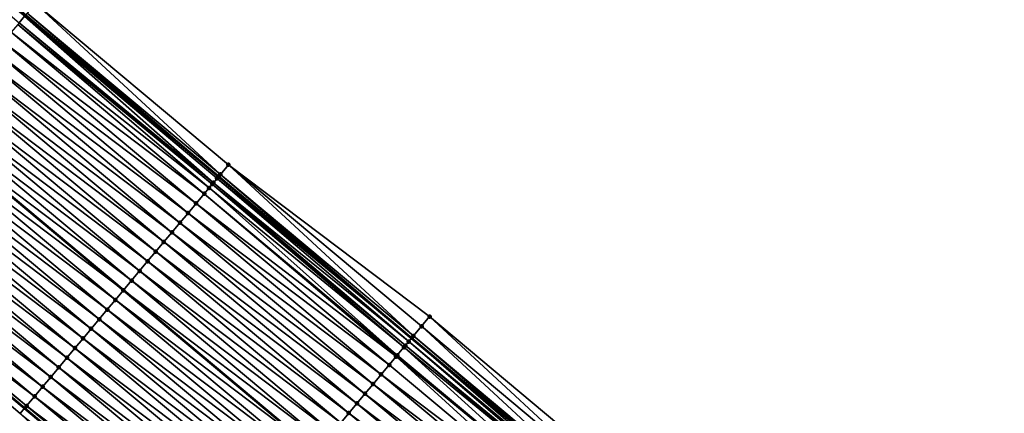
# Model space of a CAD drawing. Header units: feet. Extents: x 2007189 to 2022806, y 818621 to 837694.
# Tile 412 of 656: x 2017117 to 2017195, y 818818 to 818850. Entities that reach past the tile are written whole.
import ezdxf

# ---------------------------------------------------------------- set-up
doc = ezdxf.new("R2010")
doc.units = ezdxf.units.FT
doc.header["$MEASUREMENT"] = 0
for name, color, linetype, lineweight in [('EP_Travel Lane', 172, 'Continuous', 53), ('Road Shots', 141, 'Continuous', 100), ('Road X-Section', 40, 'Continuous', 13), ('STRIPING', 60, 'Continuous', 53)]:
    doc.layers.add(name, color=color, linetype=linetype, lineweight=lineweight)
doc.layers.add('I-77-MM17-21_SB-Surface-Border', color=7, linetype='Continuous')
doc.layers.add('I-77-MM17-21_SB-Surface-TIN', color=7, linetype='Continuous')

msp = doc.modelspace()

# ---------------------------------------------------------------- linework, layer by layer
at = {"layer": 'EP_Travel Lane'}
for points in [[(2017071.0103465, 818888.3726488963, 278.9807868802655), (2017086.348633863, 818875.5380185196, 279.1001611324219), (2017101.687014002, 818862.7033105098, 279.1695159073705), (2017117.025386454, 818849.868608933, 279.242949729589), (2017132.363798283, 818837.0338744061, 279.2951834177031), (2017147.702261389, 818824.1990969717, 279.319731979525), (2017163.040738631, 818811.3643077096, 279.3366750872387), (2017178.379234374, 818798.5295029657, 279.3436157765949), (2017193.717850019, 818785.6945978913, 279.2859228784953), (2017209.069217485, 818772.8489755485, 279.2740053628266), (2017224.407591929, 818760.014025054, 279.2363006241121), (2017239.746218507, 818747.178863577, 279.2727614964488), (2017255.08455113, 818734.3439480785, 279.222759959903), (2017270.422764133, 818721.509132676, 279.1375823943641), (2017285.76092519, 818708.6743607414, 279.0371348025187), (2017301.099112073, 818695.8395671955, 278.9442828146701), (2017316.437250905, 818683.0048138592, 278.8373000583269), (2017331.775361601, 818670.1700840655, 278.7220561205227), (2017347.113417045, 818657.3354005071, 278.5905601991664), (2017362.467347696, 818644.47066308, 278.4045546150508), (2017368.32299968, 818639.537190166, 278.3972724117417)], [(2017070.938029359, 818857.1195621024, 278.6535262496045), (2017086.277400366, 818844.286020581, 278.7181300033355), (2017101.61676804, 818831.4524818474, 278.7845818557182), (2017116.956138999, 818818.6189403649, 278.849228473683), (2017132.295548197, 818805.7853668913, 278.8932618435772), (2017147.635018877, 818792.9517419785, 278.904111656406), (2017162.974567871, 818780.1180515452, 278.872728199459), (2017178.314059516, 818767.2844090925, 278.8722429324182), (2017193.640782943, 818754.4558058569, 278.9156085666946), (2017208.965912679, 818741.6049340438, 278.8966614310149), (2017224.290997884, 818728.7540995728, 278.8645873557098), (2017239.616065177, 818715.9032801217, 278.8272637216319), (2017254.94092502, 818703.0526346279, 278.728892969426), (2017270.265811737, 818690.2019665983, 278.6384281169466), (2017285.590665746, 818677.3513259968, 278.5383362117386), (2017300.915501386, 818664.5007007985, 278.4328399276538), (2017316.240269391, 818651.6501323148, 278.3074304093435), (2017331.564989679, 818638.7996038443, 278.1679843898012), (2017346.873128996, 818625.9656354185, 278.0020297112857), (2017352.742518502, 818621.0491638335, 277.9247102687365)]]:
    msp.add_polyline3d(points, dxfattribs=at)
at = {"layer": 'I-77-MM17-21_SB-Surface-Border', "color": 3, "linetype": 'Continuous', "lineweight": -3}
for points in [[(2017071.795391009, 818889.3107383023, 278.9555836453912), (2017086.491902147, 818875.709227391, 279.0983096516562), (2017102.472067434, 818863.6414153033, 279.1455697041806), (2017117.810444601, 818850.8067212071, 279.2194905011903), (2017133.148886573, 818837.971972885, 279.2584970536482), (2017149.129146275, 818825.9040817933, 279.2547709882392), (2017164.467599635, 818813.0693239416, 279.2876340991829), (2017179.806130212, 818800.2345014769, 279.2788143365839), (2017194.502974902, 818786.6327114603, 279.2416348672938), (2017209.852412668, 818773.7830903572, 279.2312687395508), (2017224.533861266, 818760.1646016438, 279.2329625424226), (2017240.500562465, 818748.0784724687, 279.2453868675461), (2017255.824464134, 818735.226308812, 279.2014465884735), (2017270.505686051, 818721.608010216, 279.1364210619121)], [(2017269.7083127, 818689.5374826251, 278.604562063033), (2017253.983434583, 818701.9114045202, 278.6701140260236), (2017238.631830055, 818714.7301849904, 278.7651190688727), (2017222.811778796, 818726.9909488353, 278.7844641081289), (2017208.534410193, 818741.0906155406, 278.8719008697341), (2017192.948255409, 818753.630364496, 278.8759617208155), (2017178.052859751, 818766.9722036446, 278.8581549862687), (2017161.847543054, 818778.7709051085, 278.8007198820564), (2017146.11639753, 818791.1365089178, 278.8053447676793), (2017131.117831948, 818804.3776190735, 278.8155457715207), (2017116.603386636, 818818.1973041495, 278.8301322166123), (2017101.352319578, 818831.1363914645, 278.7698289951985), (2017085.954980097, 818843.9006351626, 278.6995043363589), (2017070.209611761, 818856.2489015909, 278.6138580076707)]]:
    msp.add_polyline3d(points, dxfattribs=at)
at = {"layer": 'I-77-MM17-21_SB-Surface-TIN', "color": 128, "linetype": 'Continuous', "lineweight": -3}
for points in [[(2017101.320499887, 818862.2653172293, 279.1741067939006), (2017116.526932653, 818849.2729033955, 279.2382757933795), (2017116.950395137, 818849.7789903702, 279.2433277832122)], [(2017117.168663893, 818850.0398329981, 279.2422274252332), (2017132.507084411, 818837.2051026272, 279.2928074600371), (2017117.810444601, 818850.8067212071, 279.2194905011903)], [(2017117.810444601, 818850.8067212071, 279.2194905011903), (2017132.507084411, 818837.2051026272, 279.2928074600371), (2017133.148886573, 818837.971972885, 279.2584970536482)], [(2017117.168663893, 818850.0398329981, 279.2422274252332), (2017117.025386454, 818849.868608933, 279.242949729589), (2017132.363798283, 818837.0338744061, 279.2951834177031)], [(2017117.168663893, 818850.0398329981, 279.2422274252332), (2017132.363798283, 818837.0338744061, 279.2951834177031), (2017132.507084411, 818837.2051026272, 279.2928074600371)], [(2017115.897256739, 818848.5203206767, 279.2183678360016), (2017131.614095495, 818836.1378806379, 279.2831467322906), (2017116.405176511, 818849.1273852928, 279.2354062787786)], [(2017116.405176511, 818849.1273852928, 279.2354062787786), (2017131.865347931, 818836.4381774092, 279.291682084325), (2017116.526932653, 818849.2729033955, 279.2382757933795)], [(2017116.405176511, 818849.1273852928, 279.2354062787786), (2017131.614095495, 818836.1378806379, 279.2831467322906), (2017131.865347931, 818836.4381774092, 279.291682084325)], [(2017116.526932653, 818849.2729033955, 279.2382757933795), (2017131.956824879, 818836.5475076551, 279.2940059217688), (2017116.950395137, 818849.7789903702, 279.2433277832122)], [(2017116.526932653, 818849.2729033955, 279.2382757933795), (2017131.865347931, 818836.4381774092, 279.291682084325), (2017131.956824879, 818836.5475076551, 279.2940059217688)], [(2017116.950395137, 818849.7789903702, 279.2433277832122), (2017132.363798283, 818837.0338744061, 279.2951834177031), (2017117.025386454, 818849.868608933, 279.242949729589)], [(2017116.950395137, 818849.7789903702, 279.2433277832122), (2017132.247435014, 818836.8948192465, 279.2971129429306), (2017132.363798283, 818837.0338744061, 279.2951834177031)], [(2017116.950395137, 818849.7789903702, 279.2433277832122), (2017131.956824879, 818836.5475076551, 279.2940059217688), (2017132.247435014, 818836.8948192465, 279.2971129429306)], [(2017115.243539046, 818847.7389865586, 279.1932145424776), (2017131.223656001, 818835.6712149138, 279.2665219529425), (2017115.885231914, 818848.5059482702, 279.2178685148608)], [(2017115.885231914, 818848.5059482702, 279.2178685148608), (2017131.223656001, 818835.6712149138, 279.2665219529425), (2017115.897256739, 818848.5203206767, 279.2183678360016)], [(2017115.897256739, 818848.5203206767, 279.2183678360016), (2017131.223656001, 818835.6712149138, 279.2665219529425), (2017131.614095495, 818836.1378806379, 279.2831467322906)], [(2017114.601835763, 818846.9720335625, 279.1741797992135), (2017130.581967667, 818834.9042494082, 279.2394210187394), (2017115.243539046, 818847.7389865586, 279.1932145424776)], [(2017115.243539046, 818847.7389865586, 279.1932145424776), (2017130.581967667, 818834.9042494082, 279.2394210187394), (2017131.223656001, 818835.6712149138, 279.2665219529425)], [(2017113.960135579, 818846.205077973, 279.153473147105), (2017129.940268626, 818834.1372928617, 279.218096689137), (2017114.601835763, 818846.9720335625, 279.1741797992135)], [(2017114.601835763, 818846.9720335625, 279.1741797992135), (2017129.940268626, 818834.1372928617, 279.218096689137), (2017130.581967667, 818834.9042494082, 279.2394210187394)], [(2017113.318435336, 818845.4381224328, 279.1327982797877), (2017129.298560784, 818833.3703436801, 279.2015206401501), (2017113.960135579, 818846.205077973, 279.153473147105)], [(2017113.960135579, 818846.205077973, 279.153473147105), (2017129.298560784, 818833.3703436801, 279.2015206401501), (2017129.940268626, 818834.1372928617, 279.218096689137)], [(2017112.676734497, 818844.6711673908, 279.1124444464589), (2017128.6568551, 818832.6033926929, 279.1837804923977), (2017113.318435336, 818845.4381224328, 279.1327982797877)], [(2017113.318435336, 818845.4381224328, 279.1327982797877), (2017128.6568551, 818832.6033926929, 279.1837804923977), (2017129.298560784, 818833.3703436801, 279.2015206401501)], [(2017112.035031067, 818843.9042145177, 279.0934891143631), (2017128.015151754, 818831.8364397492, 279.1647789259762), (2017112.676734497, 818844.6711673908, 279.1124444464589)], [(2017112.676734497, 818844.6711673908, 279.1124444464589), (2017128.015151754, 818831.8364397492, 279.1647789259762), (2017128.6568551, 818832.6033926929, 279.1837804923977)], [(2017111.393327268, 818843.1372619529, 279.0747325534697), (2017127.373448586, 818831.0694866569, 279.1456815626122), (2017112.035031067, 818843.9042145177, 279.0934891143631)], [(2017112.035031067, 818843.9042145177, 279.0934891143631), (2017127.373448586, 818831.0694866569, 279.1456815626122), (2017128.015151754, 818831.8364397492, 279.1647789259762)], [(2017110.751621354, 818842.3703111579, 279.0571171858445), (2017126.731746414, 818830.3025327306, 279.1260465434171), (2017111.393327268, 818843.1372619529, 279.0747325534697)], [(2017111.393327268, 818843.1372619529, 279.0747325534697), (2017126.731746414, 818830.3025327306, 279.1260465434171), (2017127.373448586, 818831.0694866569, 279.1456815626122)], [(2017110.109918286, 818841.6033579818, 279.0379664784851), (2017126.090045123, 818829.5355780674, 279.1059362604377), (2017110.751621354, 818842.3703111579, 279.0571171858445)], [(2017110.751621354, 818842.3703111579, 279.0571171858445), (2017126.090045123, 818829.5355780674, 279.1059362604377), (2017126.731746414, 818830.3025327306, 279.1260465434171)], [(2017110.109918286, 818841.6033579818, 279.0379664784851), (2017109.468217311, 818840.8364027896, 279.0176162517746), (2017125.448335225, 818828.7686306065, 279.0904696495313)], [(2017110.109918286, 818841.6033579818, 279.0379664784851), (2017125.448335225, 818828.7686306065, 279.0904696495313), (2017126.090045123, 818829.5355780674, 279.1059362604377)], [(2017108.826512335, 818840.0694514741, 278.9995649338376), (2017124.806624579, 818828.0016835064, 279.0753362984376), (2017109.468217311, 818840.8364027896, 279.0176162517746)], [(2017125.448335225, 818828.7686306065, 279.0904696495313), (2017109.468217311, 818840.8364027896, 279.0176162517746), (2017124.806624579, 818828.0016835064, 279.0753362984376)], [(2017108.184805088, 818839.3025017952, 278.9826691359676), (2017124.164920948, 818827.2347310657, 279.0565585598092), (2017108.826512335, 818840.0694514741, 278.9995649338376)], [(2017108.826512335, 818840.0694514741, 278.9995649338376), (2017124.164920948, 818827.2347310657, 279.0565585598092), (2017124.806624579, 818828.0016835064, 279.0753362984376)], [(2017107.543100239, 818838.5355501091, 278.9644790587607), (2017123.523218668, 818826.4677772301, 279.0369818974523), (2017108.184805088, 818839.3025017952, 278.9826691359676)], [(2017108.184805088, 818839.3025017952, 278.9826691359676), (2017123.523218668, 818826.4677772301, 279.0369818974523), (2017124.164920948, 818827.2347310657, 279.0565585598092)], [(2017106.901396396, 818837.7685975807, 278.9457459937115), (2017122.881515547, 818825.7008240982, 279.0178589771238), (2017107.543100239, 818838.5355501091, 278.9644790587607)], [(2017107.543100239, 818838.5355501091, 278.9644790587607), (2017122.881515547, 818825.7008240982, 279.0178589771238), (2017123.523218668, 818826.4677772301, 279.0369818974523)], [(2017106.259688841, 818837.001648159, 278.929015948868), (2017122.239809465, 818824.933873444, 279.0003336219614), (2017106.901396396, 818837.7685975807, 278.9457459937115)], [(2017106.901396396, 818837.7685975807, 278.9457459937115), (2017122.239809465, 818824.933873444, 279.0003336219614), (2017122.881515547, 818825.7008240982, 279.0178589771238)], [(2017132.507084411, 818837.2051026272, 279.2928074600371), (2017147.845553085, 818824.3703319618, 279.3173866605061), (2017133.148886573, 818837.971972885, 279.2584970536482)], [(2017133.148886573, 818837.971972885, 279.2584970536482), (2017148.487350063, 818825.1372065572, 279.2858723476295), (2017149.129146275, 818825.9040817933, 279.2547709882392)], [(2017133.148886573, 818837.971972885, 279.2584970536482), (2017147.845553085, 818824.3703319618, 279.3173866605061), (2017148.487350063, 818825.1372065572, 279.2858723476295)], [(2017105.617981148, 818836.234698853, 278.912360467), (2017121.598099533, 818824.1669260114, 278.9848854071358), (2017106.259688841, 818837.001648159, 278.929015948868)], [(2017106.259688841, 818837.001648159, 278.929015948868), (2017121.598099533, 818824.1669260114, 278.9848854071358), (2017122.239809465, 818824.933873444, 279.0003336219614)], [(2017131.956824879, 818836.5475076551, 279.2940059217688), (2017147.467594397, 818823.9186676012, 279.3235728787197), (2017132.247435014, 818836.8948192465, 279.2971129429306)], [(2017132.247435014, 818836.8948192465, 279.2971129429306), (2017147.702261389, 818824.1990969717, 279.319731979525), (2017132.363798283, 818837.0338744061, 279.2951834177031)], [(2017132.247435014, 818836.8948192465, 279.2971129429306), (2017147.467594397, 818823.9186676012, 279.3235728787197), (2017147.702261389, 818824.1990969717, 279.319731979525)], [(2017132.507084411, 818837.2051026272, 279.2928074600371), (2017132.363798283, 818837.0338744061, 279.2951834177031), (2017147.702261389, 818824.1990969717, 279.319731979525)], [(2017132.507084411, 818837.2051026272, 279.2928074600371), (2017147.702261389, 818824.1990969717, 279.319731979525), (2017147.845553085, 818824.3703319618, 279.3173866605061)], [(2017104.976274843, 818835.467748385, 278.8949560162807), (2017120.95639165, 818823.3999768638, 278.968331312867), (2017105.617981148, 818836.234698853, 278.912360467)], [(2017105.617981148, 818836.234698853, 278.912360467), (2017120.95639165, 818823.3999768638, 278.968331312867), (2017121.598099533, 818824.1669260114, 278.9848854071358)], [(2017131.223656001, 818835.6712149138, 279.2665219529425), (2017146.562107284, 818822.8364587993, 279.3004844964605), (2017131.614095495, 818836.1378806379, 279.2831467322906)], [(2017131.614095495, 818836.1378806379, 279.2831467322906), (2017147.089282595, 818823.4665409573, 279.3190621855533), (2017131.865347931, 818836.4381774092, 279.291682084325)], [(2017131.614095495, 818836.1378806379, 279.2831467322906), (2017146.562107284, 818822.8364587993, 279.3004844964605), (2017147.089282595, 818823.4665409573, 279.3190621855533)], [(2017131.865347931, 818836.4381774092, 279.291682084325), (2017147.203807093, 818823.6034147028, 279.3213936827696), (2017131.956824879, 818836.5475076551, 279.2940059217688)], [(2017131.865347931, 818836.4381774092, 279.291682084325), (2017147.089282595, 818823.4665409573, 279.3190621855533), (2017147.203807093, 818823.6034147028, 279.3213936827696)], [(2017131.956824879, 818836.5475076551, 279.2940059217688), (2017147.203807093, 818823.6034147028, 279.3213936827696), (2017147.467594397, 818823.9186676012, 279.3235728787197)], [(2017104.33457242, 818834.7007946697, 278.8754576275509), (2017120.314687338, 818822.6330247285, 278.949851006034), (2017104.976274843, 818835.467748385, 278.8949560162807)], [(2017104.976274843, 818835.467748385, 278.8949560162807), (2017120.314687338, 818822.6330247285, 278.949851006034), (2017120.95639165, 818823.3999768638, 278.968331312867)], [(2017130.581967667, 818834.9042494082, 279.2394210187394), (2017146.46732732, 818822.723174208, 279.2963007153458), (2017131.223656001, 818835.6712149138, 279.2665219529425)], [(2017131.223656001, 818835.6712149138, 279.2665219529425), (2017146.46732732, 818822.723174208, 279.2963007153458), (2017146.562107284, 818822.8364587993, 279.3004844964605)], [(2017103.692868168, 818833.9338424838, 278.8569454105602), (2017119.672982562, 818821.8660729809, 278.9316206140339), (2017104.33457242, 818834.7007946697, 278.8754576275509)], [(2017104.33457242, 818834.7007946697, 278.8754576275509), (2017119.672982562, 818821.8660729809, 278.9316206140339), (2017120.314687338, 818822.6330247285, 278.949851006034)], [(2017129.940268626, 818834.1372928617, 279.218096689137), (2017145.9204208, 818822.0694917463, 279.2723865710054), (2017130.581967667, 818834.9042494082, 279.2394210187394)], [(2017130.581967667, 818834.9042494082, 279.2394210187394), (2017145.9204208, 818822.0694917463, 279.2723865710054), (2017146.46732732, 818822.723174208, 279.2963007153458)], [(2017103.051160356, 818833.1668932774, 278.8403541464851), (2017119.031273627, 818821.0991247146, 278.9156347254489), (2017103.692868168, 818833.9338424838, 278.8569454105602)], [(2017103.692868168, 818833.9338424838, 278.8569454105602), (2017119.031273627, 818821.0991247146, 278.9156347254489), (2017119.672982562, 818821.8660729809, 278.9316206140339)], [(2017129.298560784, 818833.3703436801, 279.2015206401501), (2017145.278722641, 818821.3025344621, 279.2505872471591), (2017129.940268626, 818834.1372928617, 279.218096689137)], [(2017129.940268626, 818834.1372928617, 279.218096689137), (2017145.278722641, 818821.3025344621, 279.2505872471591), (2017145.9204208, 818822.0694917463, 279.2723865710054)], [(2017102.409458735, 818832.3999388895, 278.8204222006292), (2017118.389563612, 818820.3321773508, 278.9002307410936), (2017103.051160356, 818833.1668932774, 278.8403541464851)], [(2017103.051160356, 818833.1668932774, 278.8403541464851), (2017118.389563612, 818820.3321773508, 278.9002307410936), (2017119.031273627, 818821.0991247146, 278.9156347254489)], [(2017128.6568551, 818832.6033926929, 279.1837804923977), (2017144.637016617, 818820.5355837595, 279.2330313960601), (2017129.298560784, 818833.3703436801, 279.2015206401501)], [(2017129.298560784, 818833.3703436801, 279.2015206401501), (2017144.637016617, 818820.5355837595, 279.2330313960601), (2017145.278722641, 818821.3025344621, 279.2505872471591)], [(2017101.767770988, 818831.6329728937, 278.7930058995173), (2017117.747857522, 818819.5652267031, 278.8827095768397), (2017102.409458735, 818832.3999388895, 278.8204222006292)], [(2017102.409458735, 818832.3999388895, 278.8204222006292), (2017117.747857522, 818819.5652267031, 278.8827095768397), (2017118.389563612, 818820.3321773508, 278.9002307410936)], [(2017128.015151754, 818831.8364397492, 279.1647789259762), (2017143.995307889, 818819.7686353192, 279.2169340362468), (2017128.6568551, 818832.6033926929, 279.1837804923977)], [(2017128.6568551, 818832.6033926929, 279.1837804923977), (2017143.995307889, 818819.7686353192, 279.2169340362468), (2017144.637016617, 818820.5355837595, 279.2330313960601)], [(2017101.352319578, 818831.1363914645, 278.7698289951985), (2017116.956138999, 818818.6189403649, 278.849228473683), (2017101.61676804, 818831.4524818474, 278.7845818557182)], [(2017101.352319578, 818831.1363914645, 278.7698289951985), (2017116.603386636, 818818.1973041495, 278.8301322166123), (2017116.956138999, 818818.6189403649, 278.849228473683)], [(2017101.767770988, 818831.6329728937, 278.7930058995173), (2017101.61676804, 818831.4524818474, 278.7845818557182), (2017117.106165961, 818818.7982638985, 278.8573501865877)], [(2017117.106165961, 818818.7982638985, 278.8573501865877), (2017101.61676804, 818831.4524818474, 278.7845818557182), (2017116.956138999, 818818.6189403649, 278.849228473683)], [(2017101.767770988, 818831.6329728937, 278.7930058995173), (2017117.106165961, 818818.7982638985, 278.8573501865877), (2017117.747857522, 818819.5652267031, 278.8827095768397)], [(2017127.373448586, 818831.0694866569, 279.1456815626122), (2017143.353599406, 818819.0016866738, 279.2007046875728), (2017128.015151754, 818831.8364397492, 279.1647789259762)], [(2017128.015151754, 818831.8364397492, 279.1647789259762), (2017143.353599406, 818819.0016866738, 279.2007046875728), (2017143.995307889, 818819.7686353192, 279.2169340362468)], [(2017126.731746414, 818830.3025327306, 279.1260465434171), (2017142.711895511, 818818.2347341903, 279.1820004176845), (2017127.373448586, 818831.0694866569, 279.1456815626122)], [(2017127.373448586, 818831.0694866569, 279.1456815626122), (2017142.711895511, 818818.2347341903, 279.1820004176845), (2017143.353599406, 818819.0016866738, 279.2007046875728)], [(2017126.090045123, 818829.5355780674, 279.1059362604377), (2017142.070188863, 818817.467784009, 279.1647806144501), (2017126.731746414, 818830.3025327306, 279.1260465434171)], [(2017126.731746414, 818830.3025327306, 279.1260465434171), (2017142.070188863, 818817.467784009, 279.1647806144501), (2017142.711895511, 818818.2347341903, 279.1820004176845)], [(2017125.448335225, 818828.7686306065, 279.0904696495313), (2017124.806624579, 818828.0016835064, 279.0753362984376), (2017140.786774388, 818815.9338846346, 279.1309783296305)], [(2017125.448335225, 818828.7686306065, 279.0904696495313), (2017141.428479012, 818816.7008365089, 279.1492896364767), (2017126.090045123, 818829.5355780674, 279.1059362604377)], [(2017125.448335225, 818828.7686306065, 279.0904696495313), (2017140.786774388, 818815.9338846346, 279.1309783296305), (2017141.428479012, 818816.7008365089, 279.1492896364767)], [(2017126.090045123, 818829.5355780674, 279.1059362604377), (2017141.428479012, 818816.7008365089, 279.1492896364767), (2017142.070188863, 818817.467784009, 279.1647806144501)], [(2017124.164920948, 818827.2347310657, 279.0565585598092), (2017140.145064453, 818815.1669369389, 279.1154617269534), (2017124.806624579, 818828.0016835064, 279.0753362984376)], [(2017140.786774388, 818815.9338846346, 279.1309783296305), (2017124.806624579, 818828.0016835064, 279.0753362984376), (2017140.145064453, 818815.1669369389, 279.1154617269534)], [(2017123.523218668, 818826.4677772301, 279.0369818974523), (2017139.503357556, 818814.3999872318, 279.0984470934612), (2017124.164920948, 818827.2347310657, 279.0565585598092)], [(2017124.164920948, 818827.2347310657, 279.0565585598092), (2017139.503357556, 818814.3999872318, 279.0984470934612), (2017140.145064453, 818815.1669369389, 279.1154617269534)], [(2017122.881515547, 818825.7008240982, 279.0178589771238), (2017138.861653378, 818813.6330349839, 279.079894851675), (2017123.523218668, 818826.4677772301, 279.0369818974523)], [(2017123.523218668, 818826.4677772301, 279.0369818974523), (2017138.861653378, 818813.6330349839, 279.079894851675), (2017139.503357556, 818814.3999872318, 279.0984470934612)], [(2017122.239809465, 818824.933873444, 279.0003336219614), (2017138.219942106, 818812.8660886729, 279.065170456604), (2017122.881515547, 818825.7008240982, 279.0178589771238)], [(2017122.881515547, 818825.7008240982, 279.0178589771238), (2017138.219942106, 818812.8660886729, 279.065170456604), (2017138.861653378, 818813.6330349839, 279.079894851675)], [(2017148.487350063, 818825.1372065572, 279.2858723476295), (2017163.82581676, 818812.3024375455, 279.3115391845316), (2017149.129146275, 818825.9040817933, 279.2547709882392)], [(2017149.129146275, 818825.9040817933, 279.2547709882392), (2017163.82581676, 818812.3024375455, 279.3115391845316), (2017164.467599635, 818813.0693239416, 279.2876340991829)], [(2017121.598099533, 818824.1669260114, 278.9848854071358), (2017137.578233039, 818812.0991405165, 279.049256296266), (2017122.239809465, 818824.933873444, 279.0003336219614)], [(2017122.239809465, 818824.933873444, 279.0003336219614), (2017137.578233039, 818812.0991405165, 279.049256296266), (2017138.219942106, 818812.8660886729, 279.065170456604)], [(2017147.845553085, 818824.3703319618, 279.3173866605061), (2017163.184036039, 818811.5355493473, 279.3342824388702), (2017148.487350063, 818825.1372065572, 279.2858723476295)], [(2017148.487350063, 818825.1372065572, 279.2858723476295), (2017163.184036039, 818811.5355493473, 279.3342824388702), (2017163.82581676, 818812.3024375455, 279.3115391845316)], [(2017120.95639165, 818823.3999768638, 278.968331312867), (2017136.936524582, 818811.3321918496, 279.0330129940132), (2017121.598099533, 818824.1669260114, 278.9848854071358)], [(2017121.598099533, 818824.1669260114, 278.9848854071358), (2017136.936524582, 818811.3321918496, 279.0330129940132), (2017137.578233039, 818812.0991405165, 279.049256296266)], [(2017147.467594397, 818823.9186676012, 279.3235728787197), (2017162.825117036, 818811.1066380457, 279.3402753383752), (2017147.702261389, 818824.1990969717, 279.319731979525)], [(2017147.845553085, 818824.3703319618, 279.3173866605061), (2017147.702261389, 818824.1990969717, 279.319731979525), (2017163.040738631, 818811.3643077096, 279.3366750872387)], [(2017162.825117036, 818811.1066380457, 279.3402753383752), (2017163.040738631, 818811.3643077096, 279.3366750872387), (2017147.702261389, 818824.1990969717, 279.319731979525)], [(2017147.845553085, 818824.3703319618, 279.3173866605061), (2017163.040738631, 818811.3643077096, 279.3366750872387), (2017163.184036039, 818811.5355493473, 279.3342824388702)], [(2017120.314687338, 818822.6330247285, 278.949851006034), (2017136.29481727, 818810.5652422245, 279.0161518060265), (2017120.95639165, 818823.3999768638, 278.968331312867)], [(2017120.95639165, 818823.3999768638, 278.968331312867), (2017136.29481727, 818810.5652422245, 279.0161518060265), (2017136.936524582, 818811.3321918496, 279.0330129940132)], [(2017146.562107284, 818822.8364587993, 279.3004844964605), (2017161.900610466, 818810.0016592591, 279.3064658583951), (2017147.089282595, 818823.4665409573, 279.3190621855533)], [(2017147.089282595, 818823.4665409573, 279.3190621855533), (2017162.542296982, 818810.7686262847, 279.3345467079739), (2017147.203807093, 818823.6034147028, 279.3213936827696)], [(2017147.089282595, 818823.4665409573, 279.3190621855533), (2017161.900610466, 818810.0016592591, 279.3064658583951), (2017162.542296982, 818810.7686262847, 279.3345467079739)], [(2017147.203807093, 818823.6034147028, 279.3213936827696), (2017162.655274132, 818810.9036557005, 279.3381694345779), (2017147.467594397, 818823.9186676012, 279.3235728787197)], [(2017147.203807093, 818823.6034147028, 279.3213936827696), (2017162.542296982, 818810.7686262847, 279.3345467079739), (2017162.655274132, 818810.9036557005, 279.3381694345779)], [(2017147.467594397, 818823.9186676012, 279.3235728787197), (2017162.655274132, 818810.9036557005, 279.3381694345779), (2017162.825117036, 818811.1066380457, 279.3402753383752)], [(2017119.672982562, 818821.8660729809, 278.9316206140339), (2017135.653110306, 818809.7982923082, 278.999102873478), (2017120.314687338, 818822.6330247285, 278.949851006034)], [(2017120.314687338, 818822.6330247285, 278.949851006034), (2017135.653110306, 818809.7982923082, 278.999102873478), (2017136.29481727, 818810.5652422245, 279.0161518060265)], [(2017145.9204208, 818822.0694917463, 279.2723865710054), (2017161.258918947, 818809.2346964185, 279.2810832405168), (2017146.46732732, 818822.723174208, 279.2963007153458)], [(2017146.46732732, 818822.723174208, 279.2963007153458), (2017161.900610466, 818810.0016592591, 279.3064658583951), (2017146.562107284, 818822.8364587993, 279.3004844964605)], [(2017146.46732732, 818822.723174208, 279.2963007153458), (2017161.258918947, 818809.2346964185, 279.2810832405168), (2017161.900610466, 818810.0016592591, 279.3064658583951)], [(2017119.031273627, 818821.0991247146, 278.9156347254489), (2017135.011405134, 818809.0313408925, 278.9810872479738), (2017119.672982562, 818821.8660729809, 278.9316206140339)], [(2017119.672982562, 818821.8660729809, 278.9316206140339), (2017135.011405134, 818809.0313408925, 278.9810872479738), (2017135.653110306, 818809.7982923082, 278.999102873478)], [(2017145.278722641, 818821.3025344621, 279.2505872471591), (2017161.258918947, 818809.2346964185, 279.2810832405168), (2017145.9204208, 818822.0694917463, 279.2723865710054)], [(2017118.389563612, 818820.3321773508, 278.9002307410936), (2017134.36969736, 818808.2643916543, 278.964475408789), (2017119.031273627, 818821.0991247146, 278.9156347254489)], [(2017119.031273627, 818821.0991247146, 278.9156347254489), (2017134.36969736, 818808.2643916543, 278.964475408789), (2017135.011405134, 818809.0313408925, 278.9810872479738)], [(2017144.637016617, 818820.5355837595, 279.2330313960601), (2017160.617217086, 818808.4677422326, 279.2612806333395), (2017145.278722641, 818821.3025344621, 279.2505872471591)], [(2017145.278722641, 818821.3025344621, 279.2505872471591), (2017160.617217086, 818808.4677422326, 279.2612806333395), (2017161.258918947, 818809.2346964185, 279.2810832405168)], [(2017117.747857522, 818819.5652267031, 278.8827095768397), (2017133.727984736, 818807.4974464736, 278.9504798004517), (2017118.389563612, 818820.3321773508, 278.9002307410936)], [(2017118.389563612, 818820.3321773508, 278.9002307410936), (2017133.727984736, 818807.4974464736, 278.9504798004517), (2017134.36969736, 818808.2643916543, 278.964475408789)], [(2017143.995307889, 818819.7686353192, 279.2169340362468), (2017159.975512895, 818807.7007899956, 279.2427347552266), (2017144.637016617, 818820.5355837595, 279.2330313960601)], [(2017144.637016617, 818820.5355837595, 279.2330313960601), (2017159.975512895, 818807.7007899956, 279.2427347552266), (2017160.617217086, 818808.4677422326, 279.2612806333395)], [(2017117.106165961, 818818.7982638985, 278.8573501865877), (2017133.086275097, 818806.7304987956, 278.9348740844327), (2017117.747857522, 818819.5652267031, 278.8827095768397)], [(2017117.747857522, 818819.5652267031, 278.8827095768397), (2017133.086275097, 818806.7304987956, 278.9348740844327), (2017133.727984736, 818807.4974464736, 278.9504798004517)], [(2017143.353599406, 818819.0016866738, 279.2007046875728), (2017159.333805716, 818806.9338402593, 279.2258012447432), (2017143.995307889, 818819.7686353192, 279.2169340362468)], [(2017143.995307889, 818819.7686353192, 279.2169340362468), (2017159.333805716, 818806.9338402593, 279.2258012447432), (2017159.975512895, 818807.7007899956, 279.2427347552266)], [(2017116.603386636, 818818.1973041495, 278.8301322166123), (2017132.295548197, 818805.7853668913, 278.8932618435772), (2017116.956138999, 818818.6189403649, 278.849228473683)], [(2017117.106165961, 818818.7982638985, 278.8573501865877), (2017116.956138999, 818818.6189403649, 278.849228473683), (2017132.444596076, 818805.9635254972, 278.9027495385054)], [(2017132.444596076, 818805.9635254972, 278.9027495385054), (2017116.956138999, 818818.6189403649, 278.849228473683), (2017132.295548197, 818805.7853668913, 278.8932618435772)], [(2017117.106165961, 818818.7982638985, 278.8573501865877), (2017132.444596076, 818805.9635254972, 278.9027495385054), (2017133.086275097, 818806.7304987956, 278.9348740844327)], [(2017142.711895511, 818818.2347341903, 279.1820004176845), (2017158.692099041, 818806.166890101, 279.2085955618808), (2017143.353599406, 818819.0016866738, 279.2007046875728)], [(2017143.353599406, 818819.0016866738, 279.2007046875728), (2017158.692099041, 818806.166890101, 279.2085955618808), (2017159.333805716, 818806.9338402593, 279.2258012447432)], [(2017142.070188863, 818817.467784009, 279.1647806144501), (2017158.050391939, 818805.3999403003, 279.191620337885), (2017142.711895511, 818818.2347341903, 279.1820004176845)], [(2017142.711895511, 818818.2347341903, 279.1820004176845), (2017158.050391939, 818805.3999403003, 279.191620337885), (2017158.692099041, 818806.166890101, 279.2085955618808)]]:
    msp.add_3dface(points, dxfattribs=at)
at = {"layer": 'Road Shots', "lineweight": 100}
for p in [(2017133.148886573, 818837.971972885, 279.2584970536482), (2017132.247435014, 818836.8948192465, 279.2971129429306), (2017132.507084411, 818837.2051026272, 279.2928074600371), (2017131.614095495, 818836.1378806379, 279.2831467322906), (2017131.865347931, 818836.4381774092, 279.291682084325), (2017131.956824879, 818836.5475076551, 279.2940059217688), (2017131.223656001, 818835.6712149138, 279.2665219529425), (2017130.581967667, 818834.9042494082, 279.2394210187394), (2017129.940268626, 818834.1372928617, 279.218096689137), (2017129.298560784, 818833.3703436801, 279.2015206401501), (2017128.6568551, 818832.6033926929, 279.1837804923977), (2017128.015151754, 818831.8364397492, 279.1647789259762), (2017127.373448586, 818831.0694866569, 279.1456815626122), (2017126.731746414, 818830.3025327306, 279.1260465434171), (2017125.448335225, 818828.7686306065, 279.0904696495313), (2017126.090045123, 818829.5355780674, 279.1059362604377), (2017124.806624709, 818828.0016836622, 279.0753363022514), (2017124.164920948, 818827.2347310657, 279.0565585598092), (2017123.523218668, 818826.4677772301, 279.0369818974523), (2017122.881515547, 818825.7008240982, 279.0178589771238), (2017149.129146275, 818825.9040817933, 279.2547709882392), (2017122.239809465, 818824.933873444, 279.0003336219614), (2017148.487350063, 818825.1372065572, 279.2858723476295), (2017121.598099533, 818824.1669260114, 278.9848854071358), (2017147.845553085, 818824.3703319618, 279.3173866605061), (2017120.95639165, 818823.3999768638, 278.968331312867), (2017147.089282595, 818823.4665409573, 279.3190621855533), (2017147.203807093, 818823.6034147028, 279.3213936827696), (2017147.467594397, 818823.9186676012, 279.3235728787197), (2017120.314687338, 818822.6330247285, 278.949851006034), (2017146.46732732, 818822.723174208, 279.2963007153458), (2017146.562107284, 818822.8364587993, 279.3004844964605), (2017119.672982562, 818821.8660729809, 278.9316206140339), (2017145.9204208, 818822.0694917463, 279.2723865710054), (2017119.031273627, 818821.0991247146, 278.9156347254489), (2017145.278722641, 818821.3025344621, 279.2505872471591), (2017118.389563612, 818820.3321773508, 278.9002307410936), (2017144.637016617, 818820.5355837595, 279.2330313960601), (2017117.747857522, 818819.5652267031, 278.8827095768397), (2017143.995307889, 818819.7686353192, 279.2169340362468), (2017117.106165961, 818818.7982638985, 278.8573501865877), (2017143.353599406, 818819.0016866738, 279.2007046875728), (2017142.711895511, 818818.2347341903, 279.1820004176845)]:
    msp.add_point(p, dxfattribs=at)
at = {"layer": 'Road X-Section', "extrusion": (0.7669212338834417, -0.641736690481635, 0.00241683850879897), "elevation": 1021484.548199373, "flags": 128}
msp.add_lwpolyline([(1922458.19369489, -2189.550096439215), (1922457.193694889, -2189.527359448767), (1922456.853577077, -2189.526259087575), (1922456.19369489, -2189.531311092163), (1922456.003958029, -2189.534180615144), (1922455.212434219, -2189.551219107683), (1922455.19369489, -2189.551718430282), (1922454.19369489, -2189.576372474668), (1922453.19369489, -2189.595407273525), (1922452.19369489, -2189.616113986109), (1922451.19369489, -2189.636788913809), (1922450.19369489, -2189.657142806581), (1922449.19369489, -2189.676098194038), (1922448.193694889, -2189.694854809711), (1922447.19369489, -2189.712470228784), (1922446.19369489, -2189.731620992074), (1922445.19369489, -2189.751971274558), (1922444.193694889, -2189.770022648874), (1922443.193694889, -2189.78691849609), (1922442.19369489, -2189.805108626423), (1922441.193694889, -2189.823841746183), (1922440.19369489, -2189.840571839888), (1922439.193694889, -2189.857227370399), (1922438.19369489, -2189.87463187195), (1922437.193694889, -2189.894130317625), (1922436.19369489, -2189.912642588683), (1922435.19369489, -2189.929233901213), (1922434.19369489, -2189.949165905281), (1922433.19369489, -2189.976582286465), (1922432.546243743, -2189.999759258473)], dxfattribs=at)
at = {"layer": 'Road X-Section', "extrusion": (0.7669212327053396, -0.6417366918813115, 0.002416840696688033), "elevation": 1021504.544677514, "flags": 128}
msp.add_lwpolyline([(1922458.195563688, -2189.561653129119), (1922457.195563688, -2189.527342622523), (1922456.790973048, -2189.523037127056), (1922456.338115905, -2189.526144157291), (1922456.195563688, -2189.528468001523), (1922455.804020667, -2189.537003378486), (1922455.195563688, -2189.553628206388), (1922454.195563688, -2189.58072921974), (1922453.195563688, -2189.602053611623), (1922452.195563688, -2189.618629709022), (1922451.195563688, -2189.636369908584), (1922450.195563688, -2189.655371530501), (1922449.195563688, -2189.67446894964), (1922448.195563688, -2189.69410402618), (1922447.195563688, -2189.714214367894), (1922446.195563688, -2189.729681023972), (1922445.195563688, -2189.74481441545), (1922444.195563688, -2189.763592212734), (1922443.195563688, -2189.783168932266), (1922442.195563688, -2189.802291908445), (1922441.195563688, -2189.819817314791), (1922440.195563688, -2189.835265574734), (1922439.195563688, -2189.851819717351), (1922438.195563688, -2189.870300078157), (1922437.195563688, -2189.8885305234), (1922436.195563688, -2189.904516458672), (1922435.195563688, -2189.919920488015), (1922434.195563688, -2189.937441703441), (1922433.195563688, -2189.962801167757), (1922432.412020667, -2189.990019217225)], dxfattribs=at)
at = {"layer": 'Road X-Section', "extrusion": (0.7669212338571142, -0.6417366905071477, 0.002416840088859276), "elevation": 1021524.548125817, "flags": 128}
msp.add_lwpolyline([(1922459.193732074, -2189.613103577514), (1922458.193732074, -2189.58200212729), (1922457.193732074, -2189.550487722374), (1922456.604789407, -2189.544301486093), (1922456.193732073, -2189.546480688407), (1922456.015265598, -2189.548812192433), (1922455.193732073, -2189.567389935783), (1922455.046027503, -2189.571573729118), (1922454.193732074, -2189.5954879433), (1922453.193732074, -2189.617287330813), (1922452.193732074, -2189.634843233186), (1922451.193732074, -2189.650940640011), (1922450.193732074, -2189.667170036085), (1922449.193732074, -2189.6858743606), (1922448.193732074, -2189.703094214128), (1922447.193732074, -2189.718585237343), (1922446.193732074, -2189.736896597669), (1922445.193732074, -2189.752413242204), (1922444.193732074, -2189.769427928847), (1922443.193732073, -2189.787980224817), (1922442.193732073, -2189.802704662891), (1922441.193732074, -2189.818618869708), (1922440.193732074, -2189.834862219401), (1922439.193732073, -2189.851723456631), (1922438.193732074, -2189.868772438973), (1922437.193732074, -2189.886788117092), (1922436.193732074, -2189.903400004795), (1922435.193732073, -2189.917395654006), (1922434.193732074, -2189.933001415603), (1922433.193732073, -2189.965126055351), (1922432.193732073, -2190.005971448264), (1922431.193732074, -2190.04934032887), (1922431.126027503, -2190.052330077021)], dxfattribs=at)
at = {"layer": 'STRIPING'}
msp.add_polyline3d([(2017063.453122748, 818879.3404541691, 278.7758136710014), (2017078.791449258, 818866.505802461, 278.8771013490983), (2017094.129821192, 818853.6711127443, 278.9538881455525), (2017109.468217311, 818840.8364027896, 279.0176162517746), (2017124.806624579, 818828.0016835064, 279.0753362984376), (2017140.145064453, 818815.1669369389, 279.1154617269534), (2017155.48357232, 818802.3321334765, 279.1189072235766), (2017170.822075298, 818789.4973341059, 279.1249876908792), (2017186.160611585, 818776.6625068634, 279.1131059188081), (2017201.498109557, 818763.8228882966, 279.1143185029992), (2017216.822033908, 818750.9707056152, 279.0770593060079), (2017232.146071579, 818738.1184278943, 279.0731551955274), (2017247.469995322, 818725.2662457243, 279.0357167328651), (2017262.793720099, 818712.4142304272, 278.9397199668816), (2017278.117412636, 818699.5622421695, 278.8342352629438), (2017293.441118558, 818686.7102426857, 278.7326902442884), (2017308.764809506, 818673.8582557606, 278.626737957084), (2017324.088504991, 818661.0062650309, 278.5221224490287), (2017339.412036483, 818648.1544118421, 278.3692412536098), (2017354.733558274, 818635.293227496, 278.2110582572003), (2017360.589243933, 818630.3600547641, 278.1775914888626)], dxfattribs=at)

doc.saveas('drawing.dxf')
